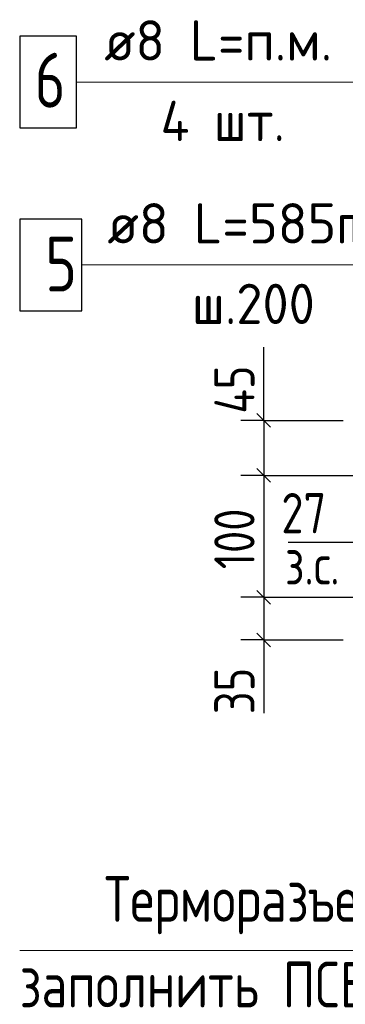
# Model space of a CAD drawing. Header units: millimetres. Extents: x 40580 to 1168286, y -220995 to 81020.
# Tile 348 of 419: x 926667 to 928446, y -104023 to -98642. Entities that reach past the tile are written whole.
import ezdxf

# ---------------------------------------------------------------- set-up
doc = ezdxf.new("R2010")
doc.units = ezdxf.units.MM
for name, color, linetype, lineweight in [('Standard', 7, 'Continuous', 25), ('Позиционная метка линия выноска', 7, 'Continuous', 13), ('Примечания', 7, 'Continuous', 13), ('Ребро вкладыша арматура S1', 52, 'Continuous', 25), ('Ребро вкладыша арматура поперечная AW', 52, 'Continuous', 25)]:
    doc.layers.add(name, color=color, linetype=linetype, lineweight=lineweight)
doc.layers.add('Размерная выноска', color=7, linetype='Continuous')
doc.styles.add('GOST 2.304', font='isocpeur.ttf', dxfattribs={"width": 0.8})
doc.styles.add('GOST 2.304-81', font='txt')
doc.styles.add('ISOCPEUR', font='isocpeur.ttf')

msp = doc.modelspace()

# ---------------------------------------------------------------- linework, layer by layer
at = {"layer": 'Standard', "color": 7, "linetype": 'Continuous', "lineweight": 25, "transparency": 33554687}
for p, q in [((927963, -100794.6), (928038, -100869.6)), ((927963, -101094.6), (928038, -101169.6)), ((927963, -101761.3), (928038, -101836.3)), ((927963, -101994.6), (928038, -102069.6))]:
    msp.add_line(p, q, dxfattribs=at)
at = {"layer": 'Standard', "color": 7, "linetype": 'Continuous', "lineweight": -3, "transparency": 33554687}
for p, q in [((928000.5, -100832.1), (928000.5, -100757.1)), ((928000.5, -101132.1), (928000.5, -101798.8)), ((928000.5, -101798.8), (928000.5, -102032.1)), ((928000.5, -102032.1), (928000.5, -102107.1))]:
    msp.add_line(p, q, dxfattribs=at)
at = {"layer": 'Standard', "color": 251, "linetype": 'Continuous', "lineweight": -3, "true_color": 0x656565, "transparency": 33554687}
for p, q in [((928000.5, -100832.1), (927875.5, -100832.1)), ((928000.5, -100832.1), (928125.5, -100832.1)), ((928000.5, -100832.1), (928433.8, -100832.1)), ((928000.5, -101132.1), (927875.5, -101132.1)), ((928000.5, -101132.1), (928125.5, -101132.1)), ((928000.5, -101132.1), (928733.8, -101132.1)), ((928000.5, -101798.8), (927875.5, -101798.8)), ((928000.5, -101798.8), (928125.5, -101798.8)), ((928000.5, -101798.8), (928733.8, -101798.8)), ((928000.5, -102032.1), (927875.5, -102032.1)), ((928000.5, -102032.1), (928125.5, -102032.1)), ((928000.5, -102032.1), (928433.8, -102032.1))]:
    msp.add_line(p, q, dxfattribs=at)
at = {"layer": 'Standard', "color": 7, "linetype": 'Continuous', "lineweight": -3, "transparency": 33554687}
msp.add_lwpolyline([(928000.5, -100832.1), (928000.5, -100857.5), (928000.5, -100857.5), (928000.5, -101132.1)], dxfattribs=at)
at = {"layer": 'Позиционная метка линия выноска', "color": 7, "linetype": 'Continuous', "lineweight": 13, "transparency": 33554687}
for points in [[(926977.2, -98982.1), (929433.8, -98982.1), (929433.8, -101132.1)], [(927007.2, -99982.1), (929137.9, -99982.1), (929137.9, -101110.4)], [(926667.2, -103728.8), (930498.5, -103728.8), (930498.5, -102032.1)]]:
    msp.add_lwpolyline(points, dxfattribs=at)
at = {"layer": 'Размерная выноска', "color": 7, "linetype": 'Continuous', "lineweight": -3, "transparency": 33554687}
for p, q in [((928000.5, -100832.1), (928000.5, -100432.1)), ((928533.8, -101498.8), (928133.8, -101498.8)), ((928000.5, -102032.1), (928000.5, -102432.1))]:
    msp.add_line(p, q, dxfattribs=at)
at = {"layer": 'Ребро вкладыша арматура S1', "color": 7, "linetype": 'Continuous', "lineweight": 25, "transparency": 33554687}
msp.add_lwpolyline([(926667.2, -99232.1), (926977.2, -99232.1), (926977.2, -98732.1), (926667.2, -98732.1), (926667.2, -99232.1)], dxfattribs=at)
at = {"layer": 'Ребро вкладыша арматура поперечная AW', "color": 7, "linetype": 'Continuous', "lineweight": 25, "transparency": 33554687}
msp.add_lwpolyline([(926667.2, -100232.1), (927007.2, -100232.1), (927007.2, -99732.1), (926667.2, -99732.1), (926667.2, -100232.1)], dxfattribs=at)
msp.add_lwpolyline([(926667.2, -100232.1), (927007.2, -100232.1), (927007.2, -99732.1), (926667.2, -99732.1), (926667.2, -100232.1)], dxfattribs=at)

# ---------------------------------------------------------------- texts
at = {"layer": 'Standard', "color": 7, "linetype": 'Continuous', "lineweight": 25, "transparency": 33554687, "char_height": 220, "attachment_point": 7, "rotation": 90, "style": 'GOST 2.304-81'}
for s, insert, width in [('45', (927950.5, -100794.6), 375.735), ('100', (927950.5, -101645.3), 485.079), ('35', (927950.5, -102437.5), 360.165)]:
    msp.add_mtext(s, dxfattribs=dict(at, insert=insert, width=width))
at = {"layer": 'Standard', "color": 7, "linetype": 'Continuous', "lineweight": 25, "transparency": 33554687, "char_height": 220, "attachment_point": 7, "style": 'GOST 2.304-81'}
for s, insert, width in [('27', (928096.9, -101448.8), 391.317), ('з.с.', (928117, -101729), 446.066)]:
    msp.add_mtext(s, dxfattribs=dict(at, insert=insert, width=width))
at = {"layer": 'Примечания', "color": 7, "linetype": 'Continuous', "lineweight": 25, "transparency": 33554687, "attachment_point": 7, "style": 'GOST 2.304'}
for s, insert, char_height, width in [('\\W0.95;4 шт.', (927437.2, -99304.8), 220, 873.827), ('Терморазъем', (927129.7, -103640.5), 250, 1768.066), ('заполнить\\~ПСБ-С\\~35', (926667.2, -104040.5), 250, 2692.065)]:
    msp.add_mtext(s, dxfattribs=dict(at, insert=insert, char_height=char_height, width=width))
at = {"layer": 'Ребро вкладыша арматура S1', "color": 7, "linetype": 'Continuous', "lineweight": 13, "transparency": 33554687, "attachment_point": 7, "style": 'ISOCPEUR'}
for s, insert, char_height, width in [('\\W0.97;ø8 L=п.м. ', (927129.2, -98864.8), 220, 1492.752), ('{\\W0.7800;6}', (926748.4, -99122.2), 300, 326.834)]:
    msp.add_mtext(s, dxfattribs=dict(at, insert=insert, char_height=char_height, width=width))
at = {"layer": 'Ребро вкладыша арматура поперечная AW', "color": 7, "linetype": 'Continuous', "lineweight": 13, "transparency": 33554687, "attachment_point": 7, "style": 'ISOCPEUR'}
for s, insert, char_height, width in [('\\W0.98;ø8 L=585mm ', (927146.2, -99864.8), 220, 1889.823), ('{\\W0.8000;5}', (926806, -100127), 300, 359.839), ('\\W0.95;ш.200 ', (927608.2, -100304.8), 220, 962.821)]:
    msp.add_mtext(s, dxfattribs=dict(at, insert=insert, char_height=char_height, width=width))

doc.saveas('drawing.dxf')
